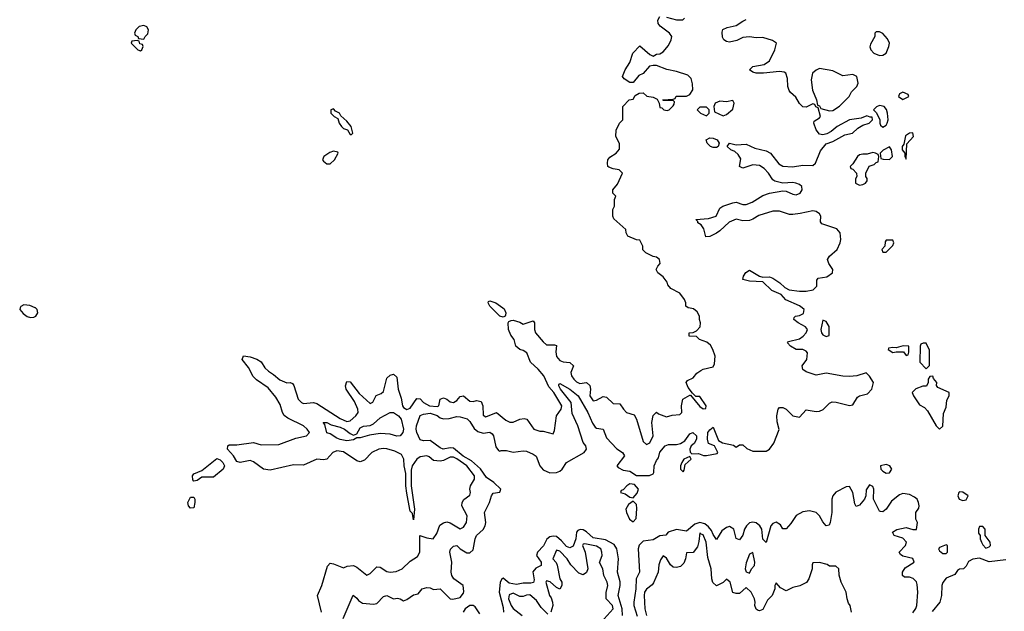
# Model space of a CAD drawing. Header units: inches. Extents: x 2601682 to 2755810, y 449311 to 584050.
# Tile 336 of 505: x 2672945 to 2678860, y 508175 to 511732. Entities that reach past the tile are written whole.
import ezdxf

# ---------------------------------------------------------------- set-up
doc = ezdxf.new("R2010")
doc.units = ezdxf.units.IN
doc.header["$MEASUREMENT"] = 0
doc.layers.add('C6570', color=7, linetype='Continuous')
doc.layers.add('C6571', color=7, linetype='Continuous')

msp = doc.modelspace()

# ---------------------------------------------------------------- linework, layer by layer
at = {"layer": 'C6570', "color": 2}
for points, elevation in [([(2672948.4, 510000), (2672944.7, 509990), (2672965.8, 509965.8), (2672990, 509947.3), (2673010, 509940.7), (2673030, 509942.8), (2673042, 509950), (2673054, 509970), (2673048.7, 509990), (2673039.3, 509999.3), (2673037.9, 510000)], 10), ([(2674758, 508170), (2674733.2, 508270), (2674759, 508330), (2674793.2, 508446.8), (2674810, 508464.7), (2674830, 508461), (2674890, 508436), (2674912.9, 508447.1), (2674950, 508451), (2674970, 508441), (2675030, 508392), (2675050, 508402), (2675090, 508442.8), (2675110, 508440.7), (2675150, 508414), (2675170, 508410.7), (2675206.3, 508413.7), (2675242, 508430), (2675290, 508476), (2675335.5, 508504.5), (2675348.9, 508531.1), (2675348.7, 508631.3), (2675390, 508616), (2675428.7, 508611.3), (2675450, 508642), (2675467.8, 508692.2), (2675490, 508707.3), (2675510, 508713.4), (2675530, 508707.3), (2675590, 508671.3), (2675610, 508681), (2675629, 508710), (2675633.2, 508750), (2675601.2, 508810), (2675602, 508830), (2675613.2, 508846.8), (2675650, 508874), (2675654, 508890), (2675648.7, 508910), (2675654, 508930), (2675678, 508970), (2675676.2, 508990), (2675631.3, 509050), (2675570, 509092.1), (2675550, 509101.1), (2675530, 509101.3), (2675490, 509081.6), (2675470, 509077), (2675430, 509082), (2675403.7, 509103.7), (2675390, 509109.3), (2675350, 509104.5), (2675330.3, 509089.7), (2675302.8, 509050), (2675295.9, 509024.1), (2675297.1, 508930), (2675316.3, 508790), (2675310, 508726), (2675304, 508764), (2675290, 508778), (2675287.6, 508787.6), (2675270, 508886), (2675263.7, 508930), (2675263.7, 509003.7), (2675254, 509050), (2675253.2, 509090), (2675238, 509118), (2675197.5, 509137.5), (2675150, 509152), (2675130, 509154.5), (2675102, 509150), (2675061, 509130), (2675016.3, 509083.7), (2674990, 509073.2), (2674970, 509079), (2674890, 509133.6), (2674850, 509139.5), (2674826, 509130), (2674790, 509089.2), (2674770, 509086), (2674730, 509089.3), (2674650, 509054.5), (2674590, 509056.2), (2674450, 509023.7), (2674410, 509029.4), (2674350, 509074.5), (2674330, 509082), (2674270, 509069.2), (2674250, 509075.3), (2674229, 509110), (2674194, 509150), (2674195.3, 509170), (2674204.1, 509175.9), (2674250, 509175.5), (2674350, 509190.7), (2674396.1, 509176.1), (2674502, 509178), (2674604.2, 509215.8), (2674668.7, 509230), (2674686, 509250), (2674672, 509270), (2674649.4, 509290), (2674556.1, 509336.1), (2674533.1, 509353.1), (2674522.9, 509370), (2674510, 509419), (2674483.3, 509463.3), (2674437.7, 509517.7), (2674367.6, 509567.6), (2674347.7, 509587.7), (2674320.1, 509640.1), (2674282, 509690), (2674288.7, 509711.3), (2674330, 509704.9), (2674370.3, 509690.3), (2674394.7, 509674.7), (2674418.4, 509638.4), (2674438.7, 509618.7), (2674470, 509599.1), (2674507.5, 509567.5), (2674550, 509548.2), (2674570.5, 509550.5), (2674584.5, 509544.5), (2674592.5, 509532.5), (2674617.6, 509450), (2674637.3, 509430), (2674650, 509424.2), (2674710, 509430.4), (2674730, 509424.4), (2674870, 509333.7), (2674910, 509315.8), (2674930, 509319.3), (2674964.5, 509350), (2674977.4, 509370), (2674976.3, 509390), (2674955.6, 509435.6), (2674907, 509510), (2674902.7, 509530), (2674910, 509556), (2674930, 509554), (2674983.8, 509483.8), (2675050, 509425.5), (2675066.6, 509433.4), (2675087, 509473), (2675116.2, 509483.8), (2675130, 509496), (2675150, 509576), (2675170, 509594), (2675190, 509601), (2675210, 509582), (2675219.3, 509510), (2675237, 509457), (2675243.8, 509410), (2675250, 509400.7), (2675270, 509387.7), (2675290, 509396), (2675330, 509454), (2675350, 509452), (2675371.3, 509430), (2675406, 509410), (2675453.4, 509406.6), (2675462, 509410), (2675470, 509451.3), (2675490, 509458), (2675510, 509451.3), (2675530, 509434.8), (2675550, 509430.8), (2675570, 509442.8), (2675590, 509466), (2675610, 509471), (2675650, 509438.8), (2675670, 509437.3), (2675690, 509442.8), (2675716.8, 509436.8), (2675727.3, 509410), (2675730, 509354), (2675744.5, 509344.5), (2675810, 509371.3), (2675864.5, 509324.5), (2675890, 509311.3), (2675910, 509311.3), (2675950, 509331), (2675975.3, 509335.3), (2675990.7, 509330.7), (2676034, 509270), (2676070, 509258), (2676090, 509258), (2676150, 509242), (2676158, 509262), (2676169.4, 509350.6), (2676197.2, 509390), (2676200.9, 509410), (2676152.8, 509490), (2676124.6, 509524.6), (2676093.3, 509590), (2676059.5, 509630), (2676012.6, 509672.6), (2675991.6, 509730), (2675970, 509743.7), (2675949, 509750), (2675926, 509770), (2675916, 509810), (2675895.3, 509835.3), (2675880.9, 509870), (2675879, 509910), (2675882.7, 509917.3), (2675896.5, 509923.5), (2675910, 509924.9), (2675950, 509914), (2675970, 509901), (2676030, 509922), (2676038, 509910), (2676038, 509870), (2676043, 509850), (2676090, 509794.8), (2676110, 509777.3), (2676158, 509778), (2676170, 509774), (2676164.9, 509735.1), (2676170, 509706.8), (2676190, 509684), (2676210, 509674), (2676250.7, 509670.7), (2676270.9, 509650.9), (2676256, 509610), (2676258.8, 509590), (2676274.8, 509570), (2676290, 509554.8), (2676310, 509544.9), (2676350, 509551), (2676370, 509532), (2676374.8, 509510), (2676370.8, 509470), (2676390, 509441), (2676410, 509444.7), (2676450, 509466), (2676470, 509462.8), (2676510, 509424.7), (2676550, 509422), (2676571.3, 509390), (2676590, 509371.3), (2676635.9, 509355.9), (2676650.6, 509330.6), (2676690, 509196), (2676710, 509177.3), (2676730, 509187.7), (2676751.3, 509230), (2676742.7, 509310), (2676750, 509352), (2676770, 509372), (2676782.8, 509362.8), (2676830, 509344.7), (2676864.7, 509355.3), (2676910, 509358), (2676922, 509370), (2676921.2, 509410), (2676929.1, 509450.9), (2676970, 509474), (2676974, 509474), (2677030, 509406), (2677050, 509392), (2677066, 509394), (2677068, 509410), (2677030, 509466), (2677007.3, 509467.3), (2676986, 509486), (2676960.2, 509520.2), (2676948.7, 509550), (2676956.4, 509563.6), (2676990, 509578), (2677013.6, 509606.4), (2677036.5, 509623.5), (2677050, 509631), (2677110, 509644.7), (2677118, 509662), (2677122, 509710), (2677108.9, 509748.9), (2677094.6, 509774.6), (2677073.6, 509793.6), (2677028, 509810), (2677010, 509828), (2676966, 509830), (2676966, 509850), (2676990, 509852), (2677010, 509862), (2677033.6, 509886.4), (2677035.3, 509910), (2677028.9, 509928.9), (2677028.7, 509950), (2677014.6, 509974.6), (2676993.6, 509993.6), (2676962.3, 510000)], 6), ([(2674888.9, 508131.1), (2674948.7, 508271.3), (2674970, 508254), (2674979.8, 508239.8), (2675004, 508224), (2675070, 508218.8), (2675090, 508222.8), (2675130, 508264), (2675150, 508270.7), (2675190, 508250.8), (2675214.4, 508254.4), (2675230, 508251), (2675250, 508238), (2675270, 508246), (2675310, 508274.8), (2675339, 508281), (2675362, 508310), (2675390, 508318.8), (2675410, 508316), (2675430, 508306.8), (2675470, 508310.7), (2675530, 508250.6), (2675547.4, 508247.4), (2675590, 508258.7), (2675610, 508284), (2675613.3, 508293.3), (2675609.4, 508329.4), (2675552.7, 508370), (2675541.6, 508390), (2675537, 508410), (2675541.3, 508470), (2675528.2, 508530), (2675532, 508548), (2675550, 508566), (2675570, 508571), (2675591, 508550), (2675630, 508527.7), (2675650, 508527.3), (2675670, 508544.7), (2675680.9, 508610), (2675689.5, 508630), (2675730, 508666.8), (2675742, 508690), (2675744.5, 508710), (2675737.2, 508770), (2675766.6, 508830), (2675779, 508870), (2675790, 508884.7), (2675828.4, 508891.6), (2675835.3, 508910), (2675793.2, 508950), (2675750, 508980.5), (2675712.4, 509032.4), (2675659.5, 509079.5), (2675608.1, 509108.1), (2675550, 509156.2), (2675530, 509157.6), (2675489.8, 509149.7), (2675470, 509158.4), (2675410, 509202.9), (2675370, 509199.5), (2675350, 509206), (2675329.7, 509250), (2675326, 509270), (2675327.8, 509290), (2675350, 509352.7), (2675370, 509361.3), (2675410, 509366), (2675451.8, 509351.8), (2675470, 509338.4), (2675490, 509332.2), (2675525.8, 509334.2), (2675570, 509345.5), (2675590, 509344.9), (2675632.2, 509332.2), (2675650, 509316), (2675674.1, 509274.1), (2675696.3, 509256.3), (2675730, 509246.7), (2675770, 509252.7), (2675783.1, 509243.1), (2675792, 509230), (2675804.5, 509164.5), (2675821, 509141), (2675830, 509138), (2675838, 509142), (2675870, 509142.4), (2675910, 509132.4), (2675970, 509140.7), (2675990, 509137.3), (2676030, 509120.5), (2676046.9, 509106.9), (2676070.4, 509050), (2676090, 509026), (2676130, 509008.4), (2676169.7, 509010.3), (2676190, 509018), (2676203.7, 509030), (2676230, 509070.7), (2676335.3, 509130), (2676349, 509150), (2676345.2, 509170), (2676329.6, 509189.6), (2676296.9, 509290), (2676264.6, 509364.6), (2676256.9, 509430), (2676194, 509510), (2676183.7, 509530), (2676183.2, 509536.8), (2676190, 509544.7), (2676250, 509510.3), (2676299.3, 509470), (2676358.7, 509370), (2676385.7, 509305.7), (2676402.3, 509282.3), (2676410, 509276.3), (2676450.3, 509270.4), (2676470, 509218.8), (2676531.8, 509151.8), (2676566.8, 509130), (2676578, 509110), (2676532, 509050), (2676539.6, 509039.6), (2676570, 509024.7), (2676610, 509018), (2676650, 508992), (2676728.4, 508991.6), (2676750, 509002), (2676755.3, 509010), (2676757.2, 509050), (2676770, 509082), (2676782, 509098), (2676790, 509132), (2676822, 509170), (2676842, 509178), (2676890, 509177.3), (2676915.1, 509184.9), (2676940.1, 509199.9), (2676970, 509242.8), (2676989.4, 509250.6), (2677010.5, 509230.5), (2677010.8, 509210), (2676996.3, 509183.7), (2676978, 509170), (2676971.3, 509150), (2676972, 509132), (2676982, 509122), (2677023.6, 509123.6), (2677052.7, 509112.7), (2677070, 509112), (2677135.3, 509124.7), (2677138, 509130), (2677118, 509170), (2677083.1, 509183.1), (2677076, 509210), (2677079.3, 509250), (2677090, 509266), (2677110, 509282), (2677142, 509202), (2677167.1, 509187.1), (2677233.4, 509173.4), (2677250, 509162), (2677270, 509176), (2677290, 509176), (2677313, 509153), (2677350, 509137.3), (2677430, 509138.8), (2677450, 509150.8), (2677474.5, 509185.5), (2677507.3, 509267.3), (2677494.8, 509314.8), (2677494, 509350), (2677501.2, 509390), (2677510, 509401), (2677530, 509400.7), (2677550, 509390.6), (2677590, 509350.7), (2677630, 509342.8), (2677670, 509386.8), (2677730, 509377.1), (2677750, 509379.3), (2677771.3, 509388.7), (2677810, 509427.3), (2677826.3, 509433.7), (2677850, 509432.7), (2677930, 509413), (2677950, 509417.3), (2677978.4, 509461.6), (2677989.7, 509470.3), (2678037.2, 509482.8), (2678064, 509510), (2678074, 509550), (2678049.3, 509589.3), (2678030, 509608.7), (2677974, 509590), (2677930, 509587.6), (2677889.6, 509589.6), (2677790, 509606), (2677730, 509595.3), (2677670, 509614), (2677650, 509629), (2677645.2, 509650), (2677672.7, 509690), (2677677.2, 509730), (2677670, 509739), (2677650, 509749), (2677609.5, 509749.5), (2677575.3, 509770), (2677558, 509790), (2677563.1, 509796.9), (2677630, 509813.4), (2677651.4, 509828.6), (2677669.3, 509850), (2677677.2, 509870), (2677666.3, 509886.3), (2677622, 509910), (2677595.3, 509930), (2677598, 509942), (2677606, 509950), (2677630, 509954), (2677654, 509966), (2677657.2, 509990), (2677644.7, 510000)], 2), ([(2675846.5, 510000), (2675854.4, 509994.4), (2675864.7, 509970), (2675863.6, 509956.4), (2675862, 509950), (2675850, 509944), (2675828.7, 509950), (2675779, 510000)], 6), ([(2678310, 508165.5), (2678328.4, 508191.6), (2678334.7, 508210), (2678340.5, 508290), (2678335.9, 508335.9), (2678331.7, 508351.7), (2678312.8, 508372.8), (2678290, 508379.5), (2678260.9, 508380.9), (2678248, 508390), (2678249.2, 508410), (2678263.6, 508436.4), (2678319, 508470), (2678310, 508493.2), (2678250, 508506.6), (2678236.5, 508516.5), (2678228.7, 508530), (2678267, 508570), (2678271.5, 508591.5), (2678250, 508615.1), (2678198, 508630), (2678189.2, 508650), (2678213.6, 508666.4), (2678270, 508679.1), (2678310, 508666), (2678333.2, 508666.8), (2678338, 508710), (2678329.4, 508729.4), (2678329.4, 508769.4), (2678345.6, 508794.4), (2678349.2, 508810), (2678343.7, 508830), (2678336, 508850), (2678321, 508861), (2678290, 508877), (2678250, 508884), (2678230, 508875.3), (2678182, 508838), (2678150, 508789), (2678130, 508774), (2678115.3, 508775.3), (2678110, 508778), (2678075.1, 508850), (2678075.3, 508910), (2678070, 508926), (2678050, 508935.3), (2678030, 508906), (2678027.3, 508870), (2678020.7, 508850), (2677990, 508813.2), (2677970, 508805.2), (2677962, 508822), (2677949.5, 508890), (2677930, 508925.2), (2677910, 508923.7), (2677848.5, 508891.5), (2677830.3, 508870), (2677823.2, 508850), (2677823.6, 508770), (2677814, 508710), (2677807.1, 508692.9), (2677790, 508689.4), (2677770, 508712.7), (2677749.7, 508750), (2677729, 508769), (2677690, 508779.8), (2677650, 508773.6), (2677609.4, 508750.6), (2677577.6, 508702.4), (2677550, 508671.5), (2677530, 508671.8), (2677514.8, 508694.8), (2677490, 508712), (2677470, 508704), (2677457.7, 508690), (2677430, 508589), (2677410, 508608), (2677403.5, 508670), (2677391.3, 508690), (2677370, 508707.1), (2677350, 508711.9), (2677330, 508707.6), (2677310.2, 508690), (2677299.7, 508670), (2677290, 508632.7), (2677270, 508605.1), (2677250, 508613.2), (2677234.3, 508670), (2677210, 508685.6), (2677190, 508679.6), (2677162, 508658), (2677130, 508606), (2677110, 508637.2), (2677101.1, 508661.1), (2677083.5, 508683.5), (2677060.3, 508700.3), (2677030, 508708.9), (2677000, 508700), (2676950, 508656.9), (2676890, 508666.6), (2676840.7, 508650), (2676827.3, 508632.7), (2676790, 508628), (2676750, 508605.1), (2676690, 508597.2), (2676667.1, 508572.9), (2676660.8, 508550), (2676667.7, 508410), (2676648.4, 508370), (2676647.2, 508310), (2676634.6, 508230), (2676634.6, 508210), (2676653.4, 508146.6)], 2), ([(2676565.2, 508150), (2676565.1, 508190), (2676539.7, 508270), (2676552.6, 508330), (2676552.3, 508352.2), (2676536.3, 508410), (2676541.5, 508490), (2676531.4, 508551.4), (2676516.2, 508576.2), (2676464.5, 508604.5), (2676390, 508616.8), (2676350, 508652.4), (2676330, 508664.4), (2676312.5, 508667.5), (2676298.4, 508661.6), (2676290.4, 508650), (2676286.7, 508610), (2676270, 508567), (2676250, 508556.3), (2676230, 508564), (2676199.7, 508599.7), (2676170, 508624.4), (2676150, 508627.6), (2676130, 508623.1), (2676111.1, 508608.9), (2676091.5, 508568.5), (2676055.5, 508530), (2676050.5, 508510), (2676077.1, 508470), (2676077.3, 508450), (2676045.8, 508434.2), (2676028.3, 508411.7), (2676034.6, 508365.4), (2676031.8, 508348.2), (2676016.2, 508343.8), (2675970, 508345.1), (2675930, 508335.6), (2675885.1, 508345.1), (2675850, 508375.3), (2675842, 508370), (2675832, 508348), (2675825.5, 508290), (2675850, 508198), (2675852, 508170)], 2), ([(2677942, 508170), (2677934, 508210), (2677924, 508224), (2677915.3, 508250), (2677909.2, 508290), (2677879.3, 508350), (2677868.4, 508391.6), (2677866, 508430), (2677847.3, 508447.3), (2677810, 508446), (2677796.4, 508456.4), (2677750, 508468), (2677710, 508466), (2677704.7, 508455.3), (2677704.7, 508430), (2677684.7, 508370), (2677670.7, 508349.3), (2677631.6, 508328.4), (2677590, 508318), (2677550, 508298), (2677516.4, 508316.4), (2677490, 508346), (2677482, 508330), (2677482, 508310), (2677464.7, 508270), (2677438, 508242), (2677410, 508186), (2677390, 508178), (2677380.4, 508180.4), (2677368.4, 508188.4), (2677362, 508210), (2677364, 508230), (2677359, 508250), (2677339, 508290), (2677310, 508318), (2677270, 508282), (2677250, 508282), (2677229.2, 508289.2), (2677214, 508350), (2677190, 508368), (2677170, 508348), (2677130, 508328), (2677108, 508348), (2677102, 508370), (2677098, 508430), (2677078, 508498), (2677069, 508590), (2677050, 508635.3), (2677038, 508638), (2677030, 508646), (2677025.2, 508594.8), (2677016.3, 508563.7), (2676990, 508528), (2676950, 508526), (2676944.9, 508490), (2676935.2, 508464.8), (2676914.9, 508445.1), (2676890, 508438), (2676870, 508441.2), (2676853.6, 508453.6), (2676830, 508495.3), (2676810, 508508), (2676795.3, 508484.7), (2676785.4, 508454.6), (2676781, 508410), (2676753.2, 508346.8), (2676745.2, 508334.8), (2676710, 508309), (2676699.1, 508290), (2676695.5, 508270), (2676700.5, 508190), (2676710.6, 508150)], 6), ([(2676438, 508110), (2676509.3, 508190), (2676505.2, 508210), (2676468.7, 508250), (2676468.4, 508288.4), (2676479, 508330), (2676474, 508350), (2676454, 508390), (2676448, 508430), (2676428.9, 508468.9), (2676444, 508510), (2676442.7, 508530), (2676435.1, 508550), (2676410, 508567), (2676339.8, 508580.2), (2676330, 508579), (2676326.7, 508570), (2676342, 508530), (2676358, 508430), (2676350, 508408), (2676330, 508395.3), (2676303.7, 508403.7), (2676254.8, 508454.8), (2676234.5, 508490), (2676190, 508536), (2676170, 508542), (2676146.8, 508490), (2676167.9, 508467.9), (2676173.4, 508453.4), (2676190.7, 508370.7), (2676201, 508350), (2676202, 508330), (2676190, 508308), (2676170, 508318), (2676131.9, 508351.9), (2676110, 508359), (2676104.9, 508350), (2676127.2, 508270), (2676136.7, 508256.7), (2676144.9, 508230), (2676146.7, 508210), (2676136, 508170)], 6), ([(2678870, 508484), (2678770, 508473.2), (2678710, 508494), (2678670.9, 508489.1), (2678645.4, 508474.6), (2678630, 508446), (2678614, 508430), (2678590, 508428), (2678579.6, 508420.4), (2678563.6, 508396.4), (2678510, 508374), (2678490, 508348), (2678484.9, 508330), (2678483, 508270), (2678473, 508230), (2678426.7, 508173.3)], 2), ([(2676118, 508158), (2676078.3, 508198.3), (2676050, 508239.5), (2676010, 508274.5), (2675990, 508272.7), (2675970, 508263.7), (2675950, 508265.1), (2675910, 508283.6), (2675886.1, 508273.9), (2675882.3, 508250), (2675897, 508210), (2675910, 508192.7), (2675962.8, 508150)], 6), ([(2675710, 508160.7), (2675682, 508202), (2675670, 508209.7), (2675650, 508209.7), (2675620.3, 508190), (2675608.4, 508170)], 2)]:
    msp.add_lwpolyline(points, dxfattribs=dict(at, elevation=elevation))
for points, elevation in [([(2677770, 509926), (2677758, 509870), (2677761, 509850), (2677770, 509838), (2677790, 509827.3), (2677807.3, 509832.7), (2677808.4, 509888.4), (2677790, 509918)], 2), ([(2678390, 509788), (2678372.7, 509787.3), (2678358, 509782), (2678354, 509770), (2678352.7, 509672.7), (2678390, 509632), (2678410, 509652), (2678410, 509746)], 2), ([(2678251.5, 509771.5), (2678210, 509759.3), (2678190, 509761.2), (2678163.6, 509756.4), (2678162, 509750), (2678190, 509731.3), (2678210, 509736), (2678254.8, 509734.8), (2678270, 509714), (2678282, 509718), (2678287.3, 509732.7), (2678286, 509770)], 2), ([(2678430, 509588), (2678412.7, 509587.3), (2678402, 509570), (2678402, 509550), (2678392, 509528), (2678370, 509528), (2678327.7, 509512.3), (2678307.3, 509490), (2678314.8, 509470), (2678350, 509416), (2678379.9, 509399.9), (2678399.5, 509379.5), (2678450.4, 509290), (2678470, 509270.4), (2678490, 509287.3), (2678494.9, 509365.1), (2678510, 509402), (2678515.3, 509444.7), (2678528.7, 509470), (2678528, 509490), (2678461.2, 509521.2), (2678453.6, 509533.6), (2678454.5, 509550), (2678434.5, 509574.5)], 2), ([(2675210, 509228.2), (2675170, 509239.5), (2675110, 509243.6), (2675046, 509234), (2674990, 509217.2), (2674970, 509218), (2674950, 509205.2), (2674910, 509199.5), (2674870, 509207.8), (2674850, 509215.1), (2674810, 509242), (2674790, 509248), (2674778, 509298), (2674768, 509310), (2674790, 509310.8), (2674816.3, 509296.3), (2674870, 509281.3), (2674895.5, 509270), (2674930, 509244), (2674950, 509234.8), (2674970, 509242), (2674990, 509277.3), (2675010, 509287.7), (2675050, 509292.4), (2675070, 509301.6), (2675110, 509339.3), (2675170, 509370.6), (2675190, 509370.7), (2675220.5, 509350), (2675237, 509330), (2675250.3, 509270), (2675246.7, 509250), (2675230, 509229.7)], 2), ([(2674110, 508980.9), (2674038, 508982), (2674010, 508962), (2673990, 508958), (2673985.6, 508965.6), (2673982, 508990), (2673990, 509002), (2674039.3, 509020.7), (2674130, 509094.8), (2674150, 509086), (2674166, 509070), (2674176, 509050), (2674166.8, 509030)], 6), ([(2676970, 509106), (2676934, 509090), (2676922, 509070), (2676914, 509050), (2676914, 509030), (2676930, 509014), (2676936.4, 509023.6), (2676942, 509058), (2676978, 509090)], 2), ([(2678150, 509056.9), (2678116, 509050), (2678118, 509030), (2678130, 509018), (2678150, 509006), (2678170, 509006.8), (2678183.7, 509030), (2678171.8, 509050)], 2), ([(2676610, 508942), (2676592, 508930), (2676570, 508906), (2676558, 508902), (2676554, 508890), (2676582, 508882), (2676610, 508862), (2676630, 508858), (2676654.8, 508885.2), (2676662, 508910), (2676638, 508938)], 2), ([(2673970, 508795.3), (2673959, 508810), (2673954, 508830), (2673970, 508862), (2673990, 508862), (2673996, 508850), (2673997.3, 508830), (2673990, 508798)], 6), ([(2676630, 508838), (2676602.5, 508817.5), (2676586.8, 508790), (2676590.4, 508770), (2676608.9, 508728.9), (2676630, 508714), (2676647.3, 508732.7), (2676653.3, 508793.3), (2676650, 508818)], 2), ([(2678590, 508893.3), (2678586, 508890), (2678580.5, 508870), (2678588.7, 508848.7), (2678610, 508841), (2678630, 508844.7), (2678642, 508870), (2678610, 508891.3)], 2), ([(2678730, 508686), (2678710, 508686), (2678704.7, 508670), (2678704.7, 508644.7), (2678714, 508630), (2678714, 508610), (2678722, 508590), (2678730, 508574), (2678750, 508554), (2678770, 508562), (2678778, 508570), (2678775.3, 508590), (2678746, 508630), (2678746, 508670)], 2), ([(2678510, 508574), (2678470, 508559), (2678464, 508550), (2678470, 508538), (2678490, 508522), (2678510, 508522), (2678518, 508530), (2678518, 508570)], 2), ([(2677350, 508528), (2677330, 508518), (2677310, 508466), (2677302.8, 508430), (2677310, 508412), (2677330, 508404.7), (2677342, 508430), (2677359, 508450), (2677362, 508470)], 6)]:
    msp.add_lwpolyline(points, close=True, dxfattribs=dict(at, elevation=elevation))
at = {"layer": 'C6571', "color": 2}
for points, elevation in [([(2676962.3, 510000), (2676960.4, 510000.4), (2676946, 510010), (2676946, 510030), (2676938, 510050), (2676910, 510088), (2676856.4, 510116.4), (2676838, 510138), (2676833.6, 510153.6), (2676810, 510186), (2676778, 510210), (2676768, 510230), (2676778, 510250), (2676793.2, 510266.8), (2676789, 510290), (2676770, 510305.2), (2676750, 510309.2), (2676706, 510330), (2676688.4, 510348.4), (2676688, 510370), (2676670, 510406), (2676650, 510408.7), (2676598, 510430), (2676588, 510450), (2676586, 510470), (2676514.6, 510534.6), (2676508.7, 510550), (2676508.7, 510590), (2676518, 510610), (2676518, 510650), (2676526, 510670), (2676508, 510690), (2676508, 510710), (2676536.4, 510743.6), (2676566, 510810), (2676546, 510830), (2676510, 510835.3), (2676484.7, 510844.7), (2676478, 510850), (2676475.3, 510870), (2676479, 510890), (2676490, 510904.7), (2676528, 510930), (2676547.3, 510952.7), (2676547.3, 510987.3), (2676526, 511030), (2676527.3, 511067.3), (2676548, 511110), (2676568, 511130), (2676568, 511210), (2676606, 511250), (2676630, 511254), (2676643.1, 511276.9), (2676666, 511290), (2676691.3, 511291.3), (2676712.7, 511272.7), (2676750, 511266), (2676774, 511254), (2676786, 511230), (2676790, 511204.7), (2676802, 511202), (2676814, 511190), (2676834.6, 511185.4), (2676846, 511190), (2676870, 511214), (2676876.4, 511223.6), (2676878, 511238), (2676870, 511246), (2676810, 511246), (2676808, 511250), (2676870, 511254), (2676882, 511258), (2676888.4, 511271.6), (2676950, 511272), (2676970, 511282), (2676988, 511310), (2676987.3, 511347.3), (2676978, 511378), (2676959, 511399), (2676890, 511421.2), (2676833.4, 511433.4), (2676770, 511456), (2676750, 511457.2), (2676728.2, 511451.8), (2676690.7, 511409.3), (2676663.5, 511396.5), (2676630, 511355.3), (2676610, 511355.3), (2676576.4, 511376.4), (2676566, 511390), (2676582, 511430), (2676610, 511474), (2676628, 511530), (2676670, 511574), (2676730, 511522), (2676750, 511512), (2676770, 511524.7), (2676790, 511526), (2676810, 511538), (2676843.1, 511576.9), (2676859, 511610), (2676862, 511630), (2676848.7, 511650), (2676792.3, 511692.3), (2676781.2, 511710), (2676779, 511730), (2676790, 511750.8)], 6), ([(2676830, 511747.7), (2676890, 511730.8), (2676929, 511731), (2676938.6, 511741.4)], 6), ([(2677644.7, 510000), (2677630, 510011.8), (2677548.2, 510048.2), (2677519.1, 510079.1), (2677464.2, 510104.2), (2677410, 510155.3), (2677330, 510159.5), (2677289, 510170), (2677293.2, 510190), (2677307.5, 510212.5), (2677330, 510226.8), (2677390, 510190.5), (2677410, 510184.7), (2677450, 510185.5), (2677470, 510177.6), (2677510.6, 510150), (2677540.9, 510120.9), (2677568.2, 510108.2), (2677630, 510100.4), (2677670, 510100.4), (2677711.6, 510108.4), (2677732.7, 510130), (2677734, 510166), (2677742.7, 510177.3), (2677794.5, 510185.5), (2677828.7, 510210), (2677829, 510230), (2677806, 510266), (2677798, 510290), (2677809.2, 510310), (2677856, 510350), (2677873.2, 510390), (2677877.2, 510410), (2677873.2, 510450), (2677854.5, 510474.5), (2677764, 510504), (2677756.4, 510516.4), (2677758, 510550), (2677750, 510564), (2677730, 510579.5), (2677710, 510583.6), (2677633.8, 510566.2), (2677590, 510561.6), (2677570, 510561.6), (2677510, 510580.5), (2677470, 510581.6), (2677385.1, 510554.9), (2677350, 510531.8), (2677330, 510524.2), (2677290, 510522.9), (2677248.3, 510531.7), (2677206.2, 510513.8), (2677150, 510462), (2677130, 510449.5), (2677090, 510429.3), (2677067.3, 510427.3), (2677054.8, 510474.8), (2677038, 510498), (2677018, 510510), (2677018, 510518), (2677006, 510530), (2677082.5, 510537.5), (2677129.3, 510550.7), (2677150, 510598.8), (2677168.7, 510610), (2677230, 510630.4), (2677250, 510634.4), (2677290, 510620.5), (2677310, 510621.6), (2677344.6, 510635.4), (2677410, 510674), (2677450, 510688.4), (2677530, 510702.4), (2677550, 510700.5), (2677590, 510682), (2677610, 510679.1), (2677633.2, 510690), (2677646, 510710), (2677642.7, 510730), (2677630, 510740.9), (2677608, 510750), (2677590, 510753.3), (2677530, 510749.3), (2677481.7, 510761.7), (2677469.7, 510769.7), (2677442.9, 510810), (2677417.8, 510837.8), (2677390, 510855.1), (2677350, 510859.6), (2677290, 510839.3), (2677270, 510848.7), (2677276.2, 510896.2), (2677260.7, 510920.7), (2677240.2, 510940.2), (2677218, 510950), (2677195.3, 510970), (2677208.7, 510990), (2677250, 510978.8), (2677310, 510983), (2677360.4, 510960.4), (2677430, 510944.4), (2677455.5, 510930), (2677505.3, 510865.3), (2677530.3, 510850.4), (2677586.6, 510846.6), (2677650, 510857.1), (2677710, 510856.3), (2677726, 510870), (2677756.5, 510943.5), (2677790, 510984.7), (2677830, 510998.8), (2677901.2, 511038.8), (2677948.7, 511050), (2677979.3, 511080.7), (2678010, 511098), (2678048, 511110), (2678068, 511130), (2678066, 511146), (2678054, 511146), (2678034.6, 511154.6), (2678001, 511139), (2677930, 511129.2), (2677856, 511090), (2677819.9, 511060.1), (2677794.4, 511045.6), (2677770, 511039), (2677750, 511044), (2677729.2, 511070), (2677715.3, 511110), (2677718, 511122), (2677750, 511142), (2677755.3, 511150), (2677742, 511202), (2677727.3, 511207.3), (2677722, 511222), (2677710, 511226), (2677670, 511206), (2677650, 511208), (2677630, 511228), (2677606.6, 511266.6), (2677574.5, 511294.5), (2677567.2, 511307.2), (2677559.3, 511330), (2677558, 511378), (2677548, 511410), (2677537.2, 511417.2), (2677510, 511420.9), (2677414, 511410), (2677370, 511409.7), (2677350, 511416), (2677328.7, 511430), (2677348.7, 511450), (2677417.1, 511462.9), (2677450, 511485.5), (2677482, 511550), (2677491.7, 511591.7), (2677467.2, 511607.2), (2677410, 511624), (2677370, 511622), (2677330, 511628.7), (2677290, 511624), (2677254, 511606), (2677210, 511597.2), (2677190, 511601.2), (2677175.3, 511610), (2677166.3, 511626.3), (2677164, 511656), (2677168, 511672), (2677195.1, 511684.9), (2677250, 511698), (2677290, 511724), (2677310, 511734)], 2), ([(2675779, 510000), (2675770, 510009), (2675759, 510030), (2675762, 510038), (2675770, 510041), (2675804.7, 510030), (2675846.5, 510000)], 6), ([(2673037.9, 510000), (2673005.4, 510014.6), (2672970, 510018), (2672951.6, 510008.4), (2672948.4, 510000)], 10)]:
    msp.add_lwpolyline(points, dxfattribs=dict(at, elevation=elevation))
for points, elevation in [([(2673690, 511698), (2673662, 511690), (2673642, 511670), (2673634, 511650), (2673638, 511638), (2673654, 511630), (2673658, 511618), (2673690, 511614), (2673698, 511630), (2673714, 511646), (2673718, 511670), (2673708.4, 511688.4)], 10), ([(2678110, 511658), (2678090, 511658), (2678082, 511650), (2678082, 511630), (2678055.3, 511584.7), (2678051.3, 511568.7), (2678057.3, 511550), (2678076, 511530), (2678110, 511517.3), (2678130, 511518.8), (2678150, 511531), (2678167, 511570), (2678169.4, 511590), (2678157.6, 511617.6), (2678130, 511648.7)], 2), ([(2673650, 511606), (2673618, 511602), (2673614, 511590), (2673654, 511550), (2673670, 511544.7), (2673678, 511550), (2673686, 511570), (2673682, 511582), (2673667.3, 511587.3), (2673662, 511602)], 10), ([(2677750, 511438), (2677730, 511428.7), (2677707.3, 511410), (2677699.1, 511370), (2677707.9, 511307.9), (2677732, 511250), (2677738, 511218), (2677750, 511214), (2677758, 511198), (2677810, 511184.7), (2677830, 511186.8), (2677870, 511211.3), (2677928.7, 511270), (2677942.5, 511297.5), (2677973.2, 511330), (2677981.2, 511350), (2677974, 511390), (2677950, 511402), (2677890, 511394), (2677830, 511424)], 2), ([(2678250, 511295.3), (2678230, 511286), (2678224.7, 511270), (2678250, 511252), (2678270, 511262), (2678286, 511270), (2678282, 511282)], 2), ([(2677070, 511206), (2677030, 511206), (2677014, 511190), (2677034, 511170), (2677070, 511154), (2677086, 511170), (2677086, 511190)], 6), ([(2677230, 511246), (2677190, 511239), (2677150, 511242), (2677122, 511230), (2677114, 511210), (2677118, 511178), (2677170, 511154), (2677190, 511162), (2677230, 511194), (2677238, 511230)], 6), ([(2678110, 511215.3), (2678091.6, 511208.4), (2678074, 511190), (2678090, 511174), (2678111.3, 511131.3), (2678111.3, 511110), (2678116.9, 511096.9), (2678130, 511086), (2678150, 511098), (2678157.2, 511110), (2678162, 511130), (2678159, 511170), (2678152.9, 511192.9), (2678138, 511210)], 2), ([(2674830, 511195.3), (2674814, 511190), (2674814, 511170), (2674834, 511150), (2674856.9, 511136.9), (2674864.7, 511110), (2674878, 511090), (2674890, 511078), (2674914, 511070), (2674930, 511042), (2674938, 511042), (2674946, 511050), (2674935.3, 511090), (2674910, 511122), (2674874, 511154), (2674866, 511170), (2674842, 511182)], 10), ([(2678311.1, 511051.1), (2678290, 511049.6), (2678267.1, 511032.9), (2678256, 510984), (2678246, 510970), (2678246, 510950), (2678262, 510930), (2678262, 510910), (2678270, 510894), (2678273.8, 510986.2), (2678313.7, 511030)], 2), ([(2677110, 510962.9), (2677094, 510970), (2677074, 510990), (2677068, 511010), (2677090, 511020.7), (2677110, 511020.5), (2677134.8, 511010), (2677147.3, 510990), (2677141, 510970), (2677130, 510964.5)], 2), ([(2678170, 510968), (2678131.6, 510948.4), (2678114, 510930), (2678118, 510898), (2678132.7, 510892.7), (2678170, 510892), (2678188, 510910), (2678182, 510950)], 2), ([(2674830, 510942), (2674807.1, 510932.9), (2674772, 510910), (2674764.7, 510890), (2674770, 510882), (2674790, 510866), (2674810, 510864.7), (2674835.3, 510890), (2674858, 510930), (2674855.3, 510935.3)], 10), ([(2678070, 510934), (2678036.9, 510923.1), (2678010, 510924), (2677990, 510919), (2677978, 510910), (2677950, 510866), (2677934, 510850), (2677938, 510838), (2677950, 510834), (2677972, 510810), (2677974, 510790), (2677965.4, 510774.6), (2677966, 510750), (2677990, 510738), (2678010, 510742), (2678026, 510750), (2678036.4, 510763.6), (2678036.4, 510776.4), (2678028, 510790), (2678028, 510810), (2678049.1, 510850.9), (2678079, 510861), (2678090, 510874), (2678102, 510878), (2678106, 510910), (2678102, 510922), (2678086, 510930)], 2), ([(2678190, 510406), (2678150, 510406), (2678143.6, 510396.4), (2678142, 510370), (2678124.7, 510350), (2678130, 510334), (2678150, 510334), (2678190, 510374), (2678195.3, 510390)], 2)]:
    msp.add_lwpolyline(points, close=True, dxfattribs=dict(at, elevation=elevation))

doc.saveas('drawing.dxf')
